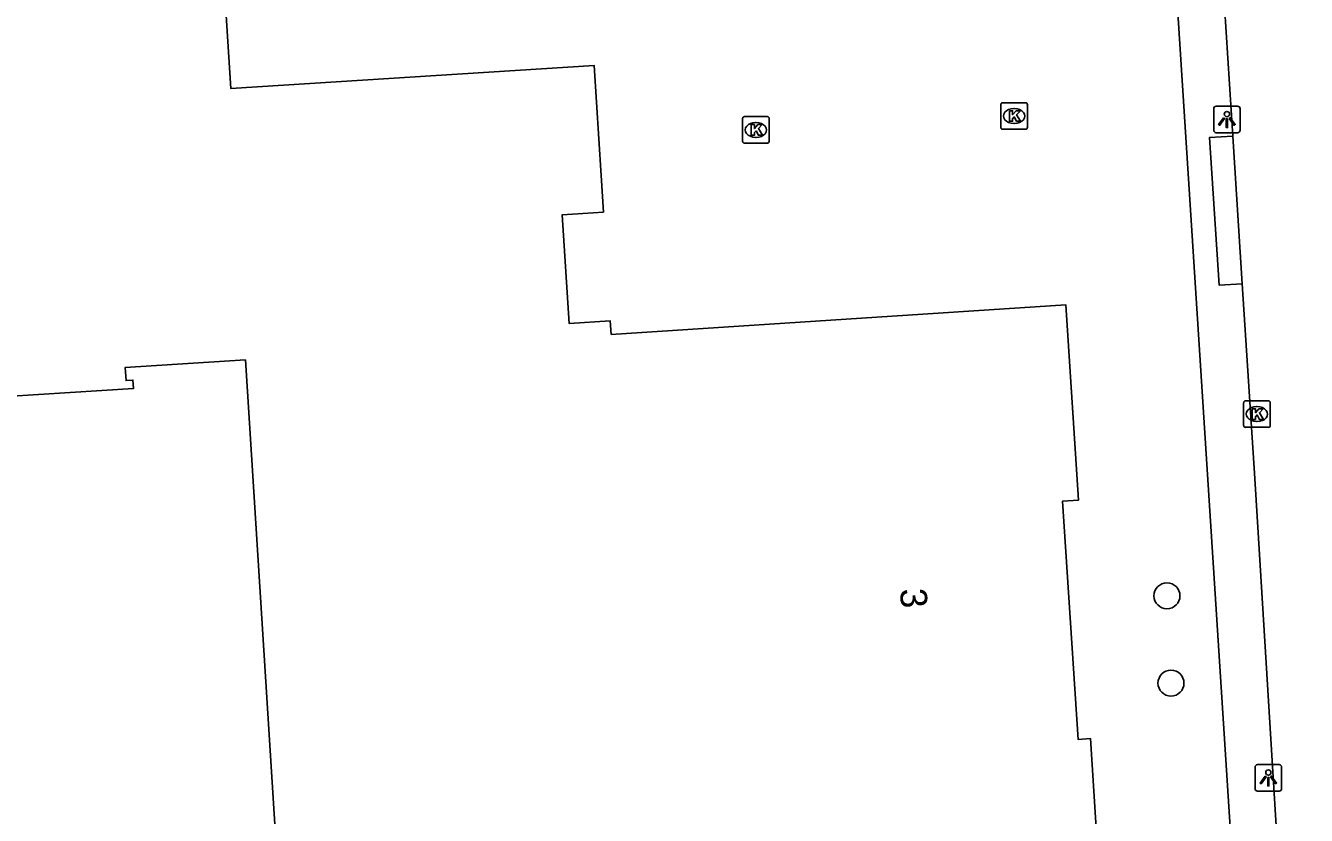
# Model space of a CAD drawing. Extents: x 159689 to 160786, y 387323 to 388339.
# Drawn here: x 160306.38 to 160354.58, y 387604.86 to 387634.59 of the extents above; entities that cross this region are included whole.
import ezdxf

# ---------------------------------------------------------------- set-up
doc = ezdxf.new("R2010")
doc.units = 0
for name, color, linetype in [('IMGEO_Boom', 7, 'Continuous'), ('IMGEO_Kolk', 7, 'Continuous'), ('IMGEO_Lichtpunt', 7, 'Continuous'), ('IMGEO_Pand', 7, 'Continuous'), ('IMGEO_Pand_nummerreeks', 7, 'Continuous'), ('IMGEO_Rijbaan_lokaal_open', 7, 'Continuous'), ('IMGEO_Voetpad_open', 7, 'Continuous')]:
    doc.layers.add(name, color=color, linetype=linetype)

msp = doc.modelspace()

# ---------------------------------------------------------------- linework, layer by layer
at = {"layer": 'IMGEO_Boom'}
for centre in [(160349.337, 387613.128), (160349.489, 387609.842)]:
    msp.add_circle(centre, 0.489, dxfattribs=at)
at = {"layer": 'IMGEO_Kolk'}
for p, q in [((160343.084, 387630.764), (160343.084, 387631.616)), ((160343.159, 387631.69), (160344.011, 387631.69)), ((160344.085, 387631.616), (160344.085, 387630.764)), ((160333.442, 387631.166), (160334.294, 387631.166)), ((160343.572, 387631.47), (160343.597, 387631.47)), ((160333.367, 387630.24), (160333.367, 387631.092)), ((160333.855, 387630.946), (160333.88, 387630.946)), ((160334.368, 387631.092), (160334.368, 387630.24)), ((160344.011, 387630.69), (160343.159, 387630.69)), ((160343.595, 387630.91), (160343.57, 387630.91)), ((160334.294, 387630.166), (160333.442, 387630.166)), ((160333.878, 387630.386), (160333.853, 387630.386)), ((160352.224, 387619.544), (160352.224, 387620.396)), ((160352.299, 387620.47), (160353.151, 387620.47)), ((160352.712, 387620.25), (160352.737, 387620.25)), ((160353.225, 387620.396), (160353.225, 387619.544)), ((160352.735, 387619.69), (160352.71, 387619.69)), ((160353.151, 387619.47), (160352.299, 387619.47))]:
    msp.add_line(p, q, dxfattribs=at)
for points in [[(160343.084, 387630.764), (160343.084, 387631.616)], [(160343.159, 387631.69), (160344.011, 387631.69)], [(160344.085, 387631.616), (160344.085, 387630.764)], [(160333.442, 387631.166), (160334.294, 387631.166)], [(160343.405, 387631.39), (160343.528, 387631.39), (160343.528, 387631.239), (160343.658, 387631.39), (160343.822, 387631.39), (160343.676, 387631.239), (160343.829, 387630.99), (160343.677, 387630.99), (160343.592, 387631.154), (160343.528, 387631.087), (160343.528, 387630.99), (160343.405, 387630.99), (160343.405, 387631.39)], [(160333.367, 387630.24), (160333.367, 387631.092)], [(160333.688, 387630.866), (160333.811, 387630.866), (160333.811, 387630.715), (160333.941, 387630.866), (160334.105, 387630.866), (160333.959, 387630.715), (160334.112, 387630.466), (160333.96, 387630.466), (160333.875, 387630.63), (160333.811, 387630.563), (160333.811, 387630.466), (160333.688, 387630.466), (160333.688, 387630.866)], [(160334.368, 387631.092), (160334.368, 387630.24)], [(160344.011, 387630.69), (160343.159, 387630.69)], [(160334.294, 387630.166), (160333.442, 387630.166)], [(160352.224, 387619.544), (160352.224, 387620.396)], [(160352.299, 387620.47), (160353.151, 387620.47)], [(160352.545, 387620.17), (160352.668, 387620.17), (160352.668, 387620.019), (160352.798, 387620.17), (160352.962, 387620.17), (160352.816, 387620.019), (160352.969, 387619.77), (160352.817, 387619.77), (160352.732, 387619.934), (160352.668, 387619.867), (160352.668, 387619.77), (160352.545, 387619.77), (160352.545, 387620.17)], [(160353.225, 387620.396), (160353.225, 387619.544)], [(160353.151, 387619.47), (160352.299, 387619.47)]]:
    msp.add_lwpolyline(points, dxfattribs=at)
for centre, start, end in [((160343.161, 387631.614), 91.552, 178.448), ((160343.161, 387631.614), 91.552, 178.448), ((160344.009, 387631.614), 1.552, 88.448), ((160344.009, 387631.614), 1.552, 88.448), ((160333.444, 387631.09), 91.552, 178.448), ((160333.444, 387631.09), 91.552, 178.448), ((160334.292, 387631.09), 1.552, 88.448), ((160334.292, 387631.09), 1.552, 88.448), ((160343.161, 387630.766), 181.552, 268.448), ((160343.161, 387630.766), 181.552, 268.448), ((160344.009, 387630.766), 271.552, 358.448), ((160344.009, 387630.766), 271.552, 358.448), ((160333.444, 387630.242), 181.552, 268.448), ((160333.444, 387630.242), 181.552, 268.448), ((160334.292, 387630.242), 271.552, 358.448), ((160334.292, 387630.242), 271.552, 358.448), ((160352.301, 387620.394), 91.552, 178.448), ((160352.301, 387620.394), 91.552, 178.448), ((160353.149, 387620.394), 1.552, 88.448), ((160353.149, 387620.394), 1.552, 88.448), ((160352.301, 387619.546), 181.552, 268.448), ((160352.301, 387619.546), 181.552, 268.448), ((160353.149, 387619.546), 271.552, 358.448), ((160353.149, 387619.546), 271.552, 358.448)]:
    msp.add_arc(centre, 0.0765, start, end, dxfattribs=at)
for centre, major_axis, ratio, start_param, end_param in [((160343.571, 387631.19), (-0.387, 0.002), 0.722429, 4.712389, 7.853982), ((160343.596, 387631.19), (-0.39, 0.002), 0.717154, 1.570796, 4.712389), ((160333.854, 387630.666), (-0.387, 0.002), 0.722429, 4.712389, 7.853982), ((160333.879, 387630.666), (-0.39, 0.002), 0.717154, 1.570796, 4.712389), ((160352.711, 387619.97), (-0.387, 0.002), 0.722429, 4.712389, 7.853982), ((160352.736, 387619.97), (-0.39, 0.002), 0.717154, 1.570796, 4.712389)]:
    msp.add_ellipse(centre, major_axis=major_axis, ratio=ratio, start_param=start_param, end_param=end_param, dxfattribs=at)
at = {"layer": 'IMGEO_Lichtpunt'}
for p, q in [((160351.096, 387631.463), (160351.096, 387630.656)), ((160351.096, 387631.463), (160351.096, 387630.656)), ((160351.998, 387631.558), (160351.19, 387631.558)), ((160351.998, 387631.558), (160351.19, 387631.558)), ((160352.092, 387630.656), (160352.092, 387631.463)), ((160352.092, 387630.656), (160352.092, 387631.463)), ((160351.19, 387630.562), (160351.998, 387630.562)), ((160351.19, 387630.562), (160351.998, 387630.562)), ((160352.654, 387606.677), (160352.654, 387605.87)), ((160352.654, 387606.677), (160352.654, 387605.87)), ((160353.556, 387606.772), (160352.748, 387606.772)), ((160353.556, 387606.772), (160352.748, 387606.772)), ((160353.65, 387605.87), (160353.65, 387606.677)), ((160353.65, 387605.87), (160353.65, 387606.677)), ((160352.748, 387605.776), (160353.556, 387605.776)), ((160352.748, 387605.776), (160353.556, 387605.776))]:
    msp.add_line(p, q, dxfattribs=at)
for points in [[(160351.47, 387631.127), (160351.509, 387631.099), (160351.321, 387630.837), (160351.283, 387630.864), (160351.47, 387631.127)], [(160351.572, 387631.079), (160351.619, 387631.079), (160351.619, 387630.757), (160351.572, 387630.757), (160351.572, 387631.079)], [(160351.682, 387631.099), (160351.72, 387631.126), (160351.907, 387630.864), (160351.868, 387630.836), (160351.682, 387631.099)], [(160353.028, 387606.341), (160353.067, 387606.313), (160352.879, 387606.051), (160352.841, 387606.078), (160353.028, 387606.341)], [(160353.13, 387606.293), (160353.177, 387606.293), (160353.177, 387605.971), (160353.13, 387605.971), (160353.13, 387606.293)], [(160353.24, 387606.313), (160353.278, 387606.34), (160353.465, 387606.078), (160353.426, 387606.05), (160353.24, 387606.313)]]:
    msp.add_lwpolyline(points, dxfattribs=at)
for centre in [(160351.595, 387631.261), (160353.153, 387606.475)]:
    msp.add_circle(centre, 0.0994, dxfattribs=at)
for centre, start, end in [((160351.19, 387631.463), 90, 180), ((160351.19, 387631.463), 90, 180), ((160351.998, 387631.463), 0, 90), ((160351.998, 387631.463), 0, 90), ((160351.19, 387630.656), 180, 270), ((160351.19, 387630.656), 180, 270), ((160351.998, 387630.656), 270, 0), ((160351.998, 387630.656), 270, 360), ((160352.748, 387606.677), 90, 180), ((160352.748, 387606.677), 90, 180), ((160353.556, 387606.677), 0, 90), ((160353.556, 387606.677), 0, 90), ((160352.748, 387605.87), 180, 270), ((160352.748, 387605.87), 180, 270), ((160353.556, 387605.87), 270, 0), ((160353.556, 387605.87), 270, 360)]:
    msp.add_arc(centre, 0.0946, start, end, dxfattribs=at)
at = {"layer": 'IMGEO_Pand'}
for points in [[(160348.237, 387579.607), (160346.464, 387607.754), (160345.992, 387607.724), (160345.411, 387616.693), (160346.01, 387616.732), (160345.534, 387624.077), (160328.42, 387622.968), (160328.387, 387623.478), (160326.837, 387623.381), (160326.58, 387627.473), (160328.125, 387627.57), (160327.778, 387633.093), (160314.1, 387632.231), (160313.517, 387641.478), (160308.986, 387641.193), (160308.912, 387642.374), (160309.25, 387642.395), (160309.23, 387642.709), (160296.04, 387641.878), (160296.059, 387641.579)], [(160296.059, 387641.579), (160296.356, 387641.598), (160297.688, 387620.451), (160297.302, 387620.426), (160297.323, 387620.102), (160310.437, 387620.928), (160310.416, 387621.247), (160310.16, 387621.231), (160310.129, 387621.723), (160314.654, 387622.008), (160316.419, 387593.988)]]:
    msp.add_lwpolyline(points, dxfattribs=at)
at = {"layer": 'IMGEO_Rijbaan_lokaal_open'}
for points in [[(160351.815, 387630.434), (160351.501, 387635.331), (160350.848, 387645.391)], [(160351.815, 387630.434), (160352.171, 387624.873)], [(160353.934, 387596.497), (160353.934, 387596.499), (160352.64, 387617.54), (160352.171, 387624.873)]]:
    msp.add_lwpolyline(points, dxfattribs=at)
at = {"layer": 'IMGEO_Voetpad_open'}
for points in [[(160349.435, 387639.967), (160353.492, 387576.679), (160356.337, 387534.778), (160357.544, 387514.324)], [(160352.171, 387624.873), (160351.303, 387624.816), (160350.936, 387630.376), (160351.815, 387630.434)]]:
    msp.add_lwpolyline(points, dxfattribs=at)

# ---------------------------------------------------------------- texts
at = {"layer": 'IMGEO_Pand_nummerreeks'}
msp.add_text('3', height=1, rotation=273.6084, dxfattribs=at).set_placement((160339.289, 387613.38))

doc.saveas('drawing.dxf')
